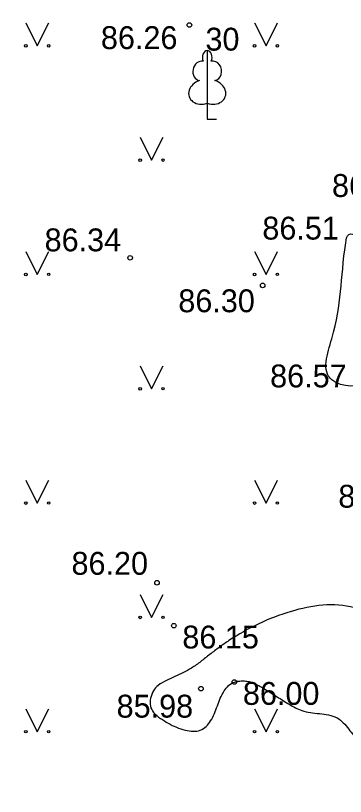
# Model space of a CAD drawing. Extents: x 576692 to 577659, y 273254 to 273799.
# Drawn here: x 577509.53 to 577516.73, y 273378.59 to 273395.66 of the extents above; entities that cross this region are included whole.
import ezdxf

# ---------------------------------------------------------------- set-up
doc = ezdxf.new("R2010")
doc.units = 0
for name, color, linetype in [('APGR_SARK_####_####_#', 7, 'Continuous'), ('ELEK_VADP_VSPR_####_#', 7, 'Continuous'), ('GEOD_ELEM_####_TKST_#', 7, 'Continuous'), ('GEOD_SITP_####_TKST_#', 7, 'Continuous'), ('HIDT_REZV_####_TKST_#', 7, 'Continuous'), ('LKAN_ELEM_PAST_TKST_#', 7, 'Continuous'), ('RELJ_ELEM_####_####_#', 7, 'Continuous')]:
    doc.layers.add(name, color=color, linetype=linetype)

msp = doc.modelspace()

# ---------------------------------------------------------------- linework, layer by layer
at = {"layer": 'ELEK_VADP_VSPR_####_#'}
for centre in [(577498.474, 273401.727), (577500.973, 273398.95)]:
    msp.add_circle(centre, 50, dxfattribs=at)
at = {"layer": 'GEOD_ELEM_####_TKST_#'}
msp.add_spline([(577518.657, 273381.328), (577518.086, 273381.964), (577517.835, 273382.209), (577517.549, 273382.422), (577517.244, 273382.593), (577517.087, 273382.658), (577516.931, 273382.709), (577515.547, 273382.63), (577514.189, 273381.992), (577513.977, 273381.846), (577513.774, 273381.691), (577513.575, 273381.536), (577513.371, 273381.391), (577513.196, 273381.292), (577513.01, 273381.206), (577512.824, 273381.118), (577512.646, 273381.014), (577512.539, 273380.894), (577512.478, 273380.73), (577512.475, 273380.56), (577512.542, 273380.422), (577512.694, 273380.292), (577512.863, 273380.186), (577513.234, 273380.034), (577513.564, 273380.033), (577513.789, 273380.236), (577513.936, 273380.565), (577514.084, 273380.892), (577514.309, 273381.087), (577514.404, 273381.106), (577514.506, 273381.111), (577514.608, 273381.1), (577514.702, 273381.072), (577514.975, 273380.932), (577515.241, 273380.765), (577515.508, 273380.599), (577515.782, 273380.464), (577515.97, 273380.417), (577516.169, 273380.395), (577516.367, 273380.367), (577516.552, 273380.304), (577516.69, 273380.196), (577516.807, 273380.058), (577516.921, 273379.917), (577517.053, 273379.802), (577517.164, 273379.743), (577517.28, 273379.692), (577517.397, 273379.64), (577517.509, 273379.577), (577517.822, 273379.301), (577518.054, 273378.822), (577518.083, 273378.563), (577518.038, 273378.322), (577517.768, 273377.879), (577517.57, 273377.69), (577517.333, 273377.53), (577517.039, 273377.412), (577516.737, 273377.365), (577516.439, 273377.372), (577516.153, 273377.415), (577515.85, 273377.524), (577515.552, 273377.688), (577515.252, 273377.846), (577514.944, 273377.933), (577514.577, 273377.957), (577514.198, 273377.95), (577513.821, 273377.898), (577513.461, 273377.789), (577512.99, 273377.585), (577512.523, 273377.372), (577512.058, 273377.159), (577511.59, 273376.954), (577510.803, 273376.638), (577510.007, 273376.335), (577509.212, 273376.032), (577508.424, 273375.715), (577508.085, 273375.496), (577507.795, 273375.2), (577507.51, 273374.891), (577507.359, 273374.753), (577507.276, 273374.692), (577507.187, 273374.636), (577506.856, 273374.488), (577506.508, 273374.409), (577506.147, 273374.397), (577505.805, 273374.463), (577505.364, 273374.673), (577505.178, 273374.834), (577505.042, 273375.039), (577504.953, 273375.304), (577504.904, 273375.573), (577504.863, 273375.842), (577504.798, 273376.104), (577504.421, 273377.186), (577504.02, 273378.264), (577503.797, 273378.784), (577503.666, 273379.036), (577503.517, 273379.286), (577503.296, 273379.563), (577503.032, 273379.791), (577502.747, 273379.967)], degree=3, dxfattribs=at)
at = {"layer": 'GEOD_SITP_####_TKST_#'}
msp.add_spline([(577517.194, 273388.388), (577517.209, 273388.708), (577516.993, 273390.856), (577516.81, 273390.873), (577516.742, 273390.693), (577516.438, 273388.595), (577516.44, 273387.692), (577517.193, 273387.7), (577517.21, 273387.961), (577517.194, 273388.388)], degree=3, dxfattribs=at)
at = {"layer": 'LKAN_ELEM_PAST_TKST_#'}
for p, q in [((577509.75, 273395.5), (577510, 273395)), ((577510, 273395), (577510.25, 273395.5)), ((577514.75, 273395.5), (577515, 273395)), ((577515, 273395), (577515.25, 273395.5)), ((577513.715, 273393.743), (577513.715, 273393.396)), ((577513.715, 273393.396), (577513.915, 273393.396)), ((577512.25, 273393), (577512.5, 273392.5)), ((577512.5, 273392.5), (577512.75, 273393)), ((577509.75, 273390.5), (577510, 273390)), ((577510, 273390), (577510.25, 273390.5)), ((577514.75, 273390.5), (577515, 273390)), ((577515, 273390), (577515.25, 273390.5)), ((577512.25, 273388), (577512.5, 273387.5)), ((577512.5, 273387.5), (577512.75, 273388)), ((577509.75, 273385.5), (577510, 273385)), ((577510, 273385), (577510.25, 273385.5)), ((577514.75, 273385.5), (577515, 273385)), ((577515, 273385), (577515.25, 273385.5)), ((577512.25, 273383), (577512.5, 273382.5)), ((577512.5, 273382.5), (577512.75, 273383)), ((577509.75, 273380.5), (577510, 273380)), ((577510, 273380), (577510.25, 273380.5)), ((577514.75, 273380.5), (577515, 273380)), ((577515, 273380), (577515.25, 273380.5))]:
    msp.add_line(p, q, dxfattribs=at)
for points in [[(577513.715, 273394.896), (577513.715, 273393.743)], [(577513.805, 273394.664), (577513.804, 273394.665)]]:
    msp.add_lwpolyline(points, dxfattribs=at)
for centre, radius in [((577509.75, 273395), 0.028), ((577510.25, 273395), 0.0263), ((577514.75, 273395), 0.028), ((577515.25, 273395), 0.0263), ((577512.25, 273392.5), 0.028), ((577512.75, 273392.5), 0.0263), ((577509.75, 273390), 0.028), ((577510.25, 273390), 0.0263), ((577514.75, 273390), 0.028), ((577515.25, 273390), 0.0263), ((577512.25, 273387.5), 0.028), ((577512.75, 273387.5), 0.0263), ((577509.75, 273385), 0.028), ((577510.25, 273385), 0.0263), ((577514.75, 273385), 0.028), ((577515.25, 273385), 0.0263), ((577512.25, 273382.5), 0.028), ((577512.75, 273382.5), 0.0263), ((577509.75, 273380), 0.028), ((577510.25, 273380), 0.0263), ((577514.75, 273380), 0.028), ((577515.25, 273380), 0.0263)]:
    msp.add_circle(centre, radius, dxfattribs=at)
for centre, major_axis, ratio, start_param, end_param in [((577513.715, 273394.746), (0, -0.15), 0.707107, 3.14537, 5.287485), ((577513.715, 273394.746), (0, -0.15), 0.707107, 0.995701, 3.137816), ((577513.587, 273394.451), (-0.039, -0.212), 0.861323, 3.141593, 6.283185), ((577513.843, 273394.451), (0.039, -0.212), 0.861323, 0, 3.141593), ((577513.625, 273393.989), (0.307, 0.095), 0.814445, 1.570796, 4.752015), ((577513.805, 273393.989), (-0.307, 0.095), 0.814445, 1.531171, 4.712389)]:
    msp.add_ellipse(centre, major_axis=major_axis, ratio=ratio, start_param=start_param, end_param=end_param, dxfattribs=at)
at = {"layer": 'RELJ_ELEM_####_####_#'}
for centre in [(577513.325, 273395.455), (577512.029, 273390.364), (577514.926, 273389.761), (577512.617, 273383.258), (577512.985, 273382.32), (577513.577, 273380.942), (577514.309, 273381.087)]:
    msp.add_circle(centre, 0.05, dxfattribs=at)

# ---------------------------------------------------------------- texts
at = {"layer": 'APGR_SARK_####_####_#'}
msp.add_text(' 30', height=0.5, dxfattribs=at).set_placement((577513.49, 273394.896))
at = {"layer": 'HIDT_REZV_####_TKST_#'}
for s, p in [(' 86.26', (577511.205, 273394.929)), (' 86.20', (577516.257, 273391.695)), (' 86.51', (577514.734, 273390.763)), (' 86.34', (577509.974, 273390.506)), (' 86.30', (577512.897, 273389.174)), (' 86.57', (577514.904, 273387.53)), (' 86.16', (577516.395, 273384.899)), (' 86.20', (577510.562, 273383.432)), (' 86.15', (577512.985, 273381.82)), (' 86.00', (577514.309, 273380.587)), (' 85.98', (577511.548, 273380.308))]:
    msp.add_text(s, height=0.5, dxfattribs=at).set_placement(p)

doc.saveas('drawing.dxf')
